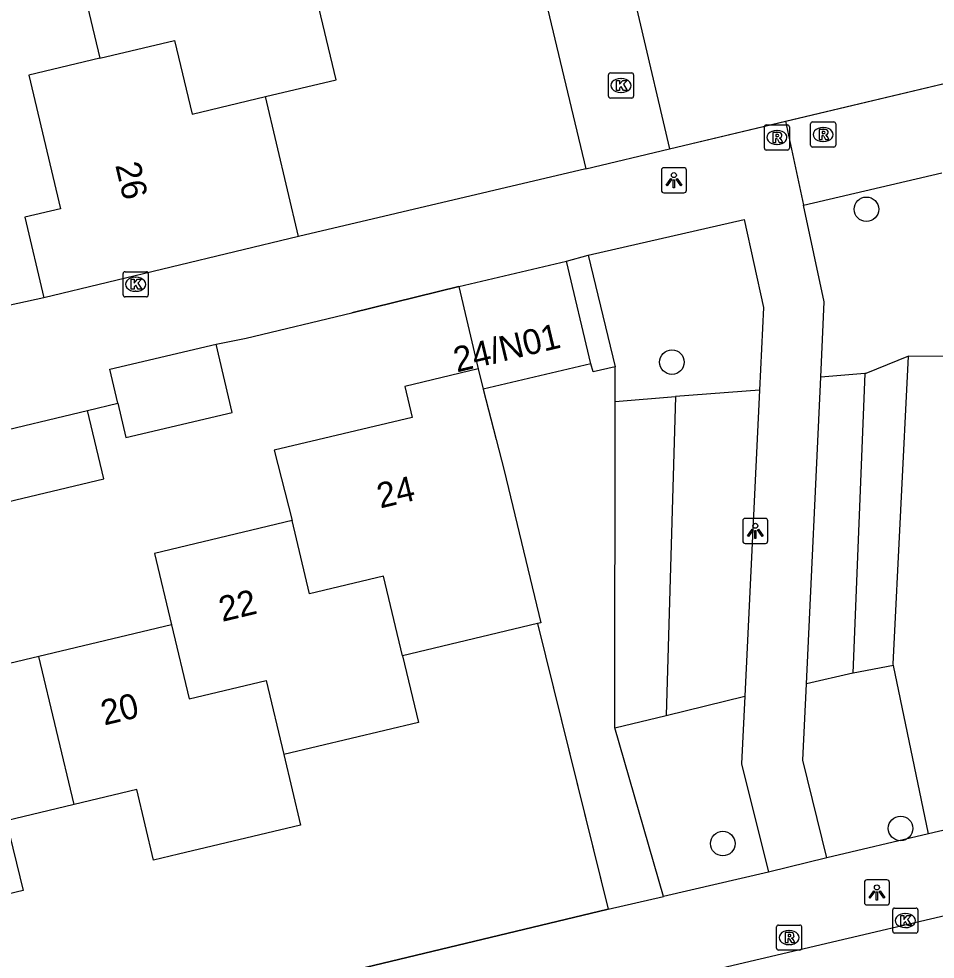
# Model space of a CAD drawing. Extents: x 158038 to 159242, y 380133 to 381214.
# Drawn here: x 158558.46 to 158594.98, y 380541.6 to 380579.09 of the extents above; entities that cross this region are included whole.
import ezdxf

# ---------------------------------------------------------------- set-up
doc = ezdxf.new("R2010")
doc.units = 0
for name, color, linetype in [('IMGEO_Boom', 7, 'Continuous'), ('IMGEO_Groenvoorziening', 7, 'Continuous'), ('IMGEO_Hek', 7, 'Continuous'), ('IMGEO_Kolk', 7, 'Continuous'), ('IMGEO_Lichtpunt', 7, 'Continuous'), ('IMGEO_Muur', 7, 'Continuous'), ('IMGEO_Pand', 7, 'Continuous'), ('IMGEO_Pand_nummerreeks', 7, 'Continuous'), ('IMGEO_Rioolput', 7, 'Continuous'), ('IMGEO_Voetpad_open', 7, 'Continuous')]:
    doc.layers.add(name, color=color, linetype=linetype)

msp = doc.modelspace()

# ---------------------------------------------------------------- linework, layer by layer
at = {"layer": 'IMGEO_Boom'}
for centre in [(158592.242, 380571.494), (158584.49, 380565.4), (158593.601, 380546.811), (158586.518, 380546.207)]:
    msp.add_circle(centre, 0.489, dxfattribs=at)
at = {"layer": 'IMGEO_Groenvoorziening'}
for points in [[(158593.917, 380565.64), (158592.223, 380564.952), (158592.171, 380564.947)], [(158593.322, 380553.3), (158593.308, 380553.366), (158593.917, 380565.64)], [(158593.917, 380565.64), (158596.968, 380565.666)], [(158582.225, 380563.837), (158582.225, 380565.209)], [(158592.171, 380564.947), (158590.42, 380564.795)], [(158592.171, 380564.947), (158591.693, 380553)], [(158587.983, 380564.288), (158584.63, 380564.025)], [(158582.225, 380563.837), (158584.63, 380564.025)], [(158584.63, 380564.025), (158584.259, 380551.319)], [(158582.221, 380550.822), (158582.225, 380563.837)], [(158579.136, 380554.979), (158581.06, 380547.199), (158581.672, 380544.726), (158581.954, 380543.586)], [(158593.322, 380553.3), (158591.715, 380553.005), (158591.693, 380553)], [(158594.72, 380546.596), (158593.322, 380553.3)], [(158591.693, 380553), (158589.848, 380552.582)], [(158584.259, 380551.319), (158587.398, 380552.084)], [(158582.221, 380550.822), (158584.259, 380551.319)], [(158584.154, 380544.098), (158582.221, 380550.822)]]:
    msp.add_lwpolyline(points, dxfattribs=at)
at = {"layer": 'IMGEO_Hek'}
for points in [[(158575.997, 380568.414), (158571.732, 380567.37)], [(158579.136, 380554.979), (158581.954, 380543.586)], [(158581.954, 380543.586), (158565.287, 380539.592)]]:
    msp.add_lwpolyline(points, dxfattribs=at)
at = {"layer": 'IMGEO_Kolk'}
for p, q in [((158581.962, 380576.003), (158581.962, 380576.855)), ((158582.037, 380576.929), (158582.889, 380576.929)), ((158582.45, 380576.709), (158582.475, 380576.709)), ((158582.963, 380576.855), (158582.963, 380576.003)), ((158582.889, 380575.929), (158582.037, 380575.929)), ((158582.473, 380576.149), (158582.448, 380576.149)), ((158562.621, 380568.078), (158562.621, 380568.93)), ((158562.696, 380569.004), (158563.548, 380569.004)), ((158563.109, 380568.784), (158563.134, 380568.784)), ((158563.622, 380568.93), (158563.622, 380568.078)), ((158563.132, 380568.224), (158563.107, 380568.224)), ((158563.548, 380568.004), (158562.696, 380568.004)), ((158593.289, 380542.712), (158593.289, 380543.564)), ((158593.364, 380543.638), (158594.216, 380543.638)), ((158593.777, 380543.418), (158593.802, 380543.418)), ((158594.29, 380543.564), (158594.29, 380542.712)), ((158594.216, 380542.638), (158593.364, 380542.638)), ((158593.8, 380542.858), (158593.775, 380542.858))]:
    msp.add_line(p, q, dxfattribs=at)
for points in [[(158581.962, 380576.003), (158581.962, 380576.855)], [(158582.037, 380576.929), (158582.889, 380576.929)], [(158582.963, 380576.855), (158582.963, 380576.003)], [(158582.283, 380576.629), (158582.406, 380576.629), (158582.406, 380576.478), (158582.536, 380576.629), (158582.7, 380576.629), (158582.554, 380576.478), (158582.707, 380576.229), (158582.555, 380576.229), (158582.47, 380576.393), (158582.406, 380576.326), (158582.406, 380576.229), (158582.283, 380576.229), (158582.283, 380576.629)], [(158582.889, 380575.929), (158582.037, 380575.929)], [(158562.621, 380568.078), (158562.621, 380568.93)], [(158562.696, 380569.004), (158563.548, 380569.004)], [(158563.622, 380568.93), (158563.622, 380568.078)], [(158562.942, 380568.704), (158563.065, 380568.704), (158563.065, 380568.553), (158563.195, 380568.704), (158563.359, 380568.704), (158563.213, 380568.553), (158563.366, 380568.304), (158563.214, 380568.304), (158563.129, 380568.468), (158563.065, 380568.401), (158563.065, 380568.304), (158562.942, 380568.304), (158562.942, 380568.704)], [(158563.548, 380568.004), (158562.696, 380568.004)], [(158593.289, 380542.712), (158593.289, 380543.564)], [(158593.364, 380543.638), (158594.216, 380543.638)], [(158593.61, 380543.338), (158593.733, 380543.338), (158593.733, 380543.187), (158593.863, 380543.338), (158594.027, 380543.338), (158593.881, 380543.187), (158594.034, 380542.938), (158593.882, 380542.938), (158593.797, 380543.102), (158593.733, 380543.035), (158593.733, 380542.938), (158593.61, 380542.938), (158593.61, 380543.338)], [(158594.29, 380543.564), (158594.29, 380542.712)], [(158594.216, 380542.638), (158593.364, 380542.638)]]:
    msp.add_lwpolyline(points, dxfattribs=at)
for centre, start, end in [((158582.039, 380576.853), 91.552, 178.448), ((158582.039, 380576.853), 91.552, 178.448), ((158582.887, 380576.853), 1.552, 88.448), ((158582.887, 380576.853), 1.552, 88.448), ((158582.039, 380576.005), 181.552, 268.448), ((158582.039, 380576.005), 181.552, 268.448), ((158582.887, 380576.005), 271.552, 358.448), ((158582.887, 380576.005), 271.552, 358.448), ((158562.698, 380568.928), 91.552, 178.448), ((158562.698, 380568.928), 91.552, 178.448), ((158563.546, 380568.928), 1.552, 88.448), ((158563.546, 380568.928), 1.552, 88.448), ((158562.698, 380568.08), 181.552, 268.448), ((158562.698, 380568.08), 181.552, 268.448), ((158563.546, 380568.08), 271.552, 358.448), ((158563.546, 380568.08), 271.552, 358.448), ((158593.366, 380543.562), 91.552, 178.448), ((158593.366, 380543.562), 91.552, 178.448), ((158594.214, 380543.562), 1.552, 88.448), ((158594.214, 380543.562), 1.552, 88.448), ((158593.366, 380542.714), 181.552, 268.448), ((158593.366, 380542.714), 181.552, 268.448), ((158594.214, 380542.714), 271.552, 358.448), ((158594.214, 380542.714), 271.552, 358.448)]:
    msp.add_arc(centre, 0.0765, start, end, dxfattribs=at)
for centre, major_axis, ratio, start_param, end_param in [((158582.449, 380576.429), (-0.387, 0.002), 0.722429, 4.712389, 7.853982), ((158582.474, 380576.429), (-0.39, 0.002), 0.717154, 1.570796, 4.712389), ((158563.108, 380568.504), (-0.387, 0.002), 0.722429, 4.712389, 7.853982), ((158563.133, 380568.504), (-0.39, 0.002), 0.717154, 1.570796, 4.712389), ((158593.776, 380543.138), (-0.387, 0.002), 0.722429, 4.712389, 7.853982), ((158593.801, 380543.138), (-0.39, 0.002), 0.717154, 1.570796, 4.712389)]:
    msp.add_ellipse(centre, major_axis=major_axis, ratio=ratio, start_param=start_param, end_param=end_param, dxfattribs=at)
at = {"layer": 'IMGEO_Lichtpunt'}
for p, q in [((158584.069, 380573.057), (158584.069, 380572.25)), ((158584.069, 380573.057), (158584.069, 380572.25)), ((158584.971, 380573.152), (158584.163, 380573.152)), ((158584.971, 380573.152), (158584.163, 380573.152)), ((158585.065, 380572.25), (158585.065, 380573.057)), ((158585.065, 380572.25), (158585.065, 380573.057)), ((158584.163, 380572.156), (158584.971, 380572.156)), ((158584.163, 380572.156), (158584.971, 380572.156)), ((158587.315, 380559.077), (158587.315, 380558.27)), ((158587.315, 380559.077), (158587.315, 380558.27)), ((158588.217, 380559.172), (158587.409, 380559.172)), ((158588.217, 380559.172), (158587.409, 380559.172)), ((158588.311, 380558.27), (158588.311, 380559.077)), ((158588.311, 380558.27), (158588.311, 380559.077)), ((158587.409, 380558.176), (158588.217, 380558.176)), ((158587.409, 380558.176), (158588.217, 380558.176)), ((158592.158, 380544.662), (158592.158, 380543.855)), ((158592.158, 380544.662), (158592.158, 380543.855)), ((158593.06, 380544.757), (158592.252, 380544.757)), ((158593.06, 380544.757), (158592.252, 380544.757)), ((158593.154, 380543.855), (158593.154, 380544.662)), ((158593.154, 380543.855), (158593.154, 380544.662)), ((158592.252, 380543.761), (158593.06, 380543.761)), ((158592.252, 380543.761), (158593.06, 380543.761))]:
    msp.add_line(p, q, dxfattribs=at)
for points in [[(158584.443, 380572.721), (158584.482, 380572.693), (158584.294, 380572.431), (158584.256, 380572.458), (158584.443, 380572.721)], [(158584.545, 380572.673), (158584.592, 380572.673), (158584.592, 380572.351), (158584.545, 380572.351), (158584.545, 380572.673)], [(158584.655, 380572.693), (158584.693, 380572.72), (158584.88, 380572.458), (158584.841, 380572.43), (158584.655, 380572.693)], [(158587.689, 380558.741), (158587.728, 380558.713), (158587.54, 380558.451), (158587.502, 380558.478), (158587.689, 380558.741)], [(158587.791, 380558.693), (158587.838, 380558.693), (158587.838, 380558.371), (158587.791, 380558.371), (158587.791, 380558.693)], [(158587.901, 380558.713), (158587.939, 380558.74), (158588.126, 380558.478), (158588.087, 380558.45), (158587.901, 380558.713)], [(158592.532, 380544.326), (158592.571, 380544.298), (158592.383, 380544.036), (158592.345, 380544.063), (158592.532, 380544.326)], [(158592.634, 380544.278), (158592.681, 380544.278), (158592.681, 380543.956), (158592.634, 380543.956), (158592.634, 380544.278)], [(158592.744, 380544.298), (158592.782, 380544.325), (158592.969, 380544.063), (158592.93, 380544.035), (158592.744, 380544.298)]]:
    msp.add_lwpolyline(points, dxfattribs=at)
for centre in [(158584.568, 380572.855), (158587.814, 380558.875), (158592.657, 380544.46)]:
    msp.add_circle(centre, 0.0994, dxfattribs=at)
for centre, start, end in [((158584.163, 380573.057), 90, 180), ((158584.163, 380573.057), 90, 180), ((158584.971, 380573.057), 0, 90), ((158584.971, 380573.057), 0, 90), ((158584.163, 380572.25), 180, 270), ((158584.163, 380572.25), 180, 270), ((158584.971, 380572.25), 270, 0), ((158584.971, 380572.25), 270, 360), ((158587.409, 380559.077), 90, 180), ((158587.409, 380559.077), 90, 180), ((158588.217, 380559.077), 0, 90), ((158588.217, 380559.077), 0, 90), ((158587.409, 380558.27), 180, 270), ((158587.409, 380558.27), 180, 270), ((158588.217, 380558.27), 270, 0), ((158588.217, 380558.27), 270, 360), ((158592.252, 380544.662), 90, 180), ((158592.252, 380544.662), 90, 180), ((158593.06, 380544.662), 0, 90), ((158593.06, 380544.662), 0, 90), ((158592.252, 380543.855), 180, 270), ((158592.252, 380543.855), 180, 270), ((158593.06, 380543.855), 270, 0), ((158593.06, 380543.855), 270, 360)]:
    msp.add_arc(centre, 0.0946, start, end, dxfattribs=at)
at = {"layer": 'IMGEO_Muur'}
for points in [[(158581.834, 380584.867), (158583.188, 380579.066)], [(158578.449, 380584.071), (158579.83, 380578.272)], [(158583.188, 380579.066), (158584.392, 380573.91), (158600.141, 380577.647)], [(158579.83, 380578.272), (158581.059, 380573.111), (158569.614, 380570.407)], [(158559.465, 380567.962), (158556.22, 380567.266), (158555.176, 380571.755)]]:
    msp.add_lwpolyline(points, dxfattribs=at)
at = {"layer": 'IMGEO_Pand'}
for points in [[(158563.212, 380583.588), (158560.409, 380582.922), (158561.693, 380577.517)], [(158568.294, 380575.986), (158571.104, 380576.654), (158569.823, 380582.044)], [(158561.693, 380577.517), (158564.671, 380578.225), (158565.368, 380575.291), (158568.294, 380575.986)], [(158561.693, 380577.517), (158558.862, 380576.844), (158560.128, 380571.516), (158558.704, 380571.177), (158559.465, 380567.962)], [(158569.614, 380570.407), (158568.294, 380575.986)], [(158569.614, 380570.407), (158559.465, 380567.962)], [(158575.997, 380568.414), (158580.283, 380569.431)], [(158581.253, 380565.337), (158580.283, 380569.431)], [(158575.997, 380568.414), (158576.775, 380565.13)], [(158562.411, 380563.764), (158562.091, 380565.12), (158566.324, 380566.12)], [(158562.411, 380563.764), (158562.735, 380562.395), (158566.968, 380563.395), (158566.324, 380566.12)], [(158576.775, 380565.13), (158573.841, 380564.431), (158574.136, 380563.196), (158568.639, 380561.887), (158569.353, 380559.081)], [(158576.775, 380565.13), (158576.967, 380564.321)], [(158581.253, 380565.337), (158576.967, 380564.321)], [(158576.967, 380564.321), (158577.482, 380562.322), (158577.8, 380561.087), (158579.262, 380555.01), (158579.136, 380554.979)], [(158557.082, 380562.493), (158561.202, 380563.476)], [(158557.732, 380559.77), (158561.852, 380560.752), (158561.202, 380563.476)], [(158569.353, 380559.081), (158563.873, 380557.771), (158564.553, 380554.927)], [(158573.758, 380553.686), (158572.997, 380556.868), (158570.05, 380556.164), (158569.353, 380559.081)], [(158564.553, 380554.927), (158559.261, 380553.662)], [(158564.553, 380554.927), (158565.259, 380551.974), (158568.315, 380552.705), (158569.021, 380549.752)], [(158579.136, 380554.979), (158573.758, 380553.686)], [(158559.261, 380553.662), (158553.968, 380552.397)], [(158560.67, 380547.765), (158559.261, 380553.662)], [(158573.758, 380553.686), (158574.392, 380551.036), (158569.021, 380549.752)], [(158569.021, 380549.752), (158569.692, 380546.945), (158564.829, 380545.783), (158563.838, 380545.546), (158563.165, 380548.362), (158560.67, 380547.765)], [(158560.67, 380547.765), (158557.966, 380547.119), (158558.632, 380544.332), (158552.863, 380542.953), (158552.185, 380545.788)]]:
    msp.add_lwpolyline(points, dxfattribs=at)
at = {"layer": 'IMGEO_Rioolput'}
for p, q in [((158588.173, 380573.929), (158588.173, 380574.781)), ((158588.248, 380574.855), (158589.1, 380574.855)), ((158589.174, 380574.781), (158589.174, 380573.929)), ((158590.018, 380574.048), (158590.018, 380574.9)), ((158590.093, 380574.974), (158590.945, 380574.974)), ((158591.019, 380574.9), (158591.019, 380574.048)), ((158588.661, 380574.635), (158588.686, 380574.635)), ((158590.506, 380574.754), (158590.531, 380574.754)), ((158588.684, 380574.075), (158588.659, 380574.075)), ((158590.529, 380574.194), (158590.504, 380574.194)), ((158589.1, 380573.855), (158588.248, 380573.855)), ((158590.945, 380573.974), (158590.093, 380573.974)), ((158588.734, 380542.959), (158589.586, 380542.959)), ((158588.659, 380542.033), (158588.659, 380542.885)), ((158589.147, 380542.739), (158589.172, 380542.739)), ((158589.66, 380542.885), (158589.66, 380542.033)), ((158589.17, 380542.179), (158589.145, 380542.179)), ((158589.586, 380541.959), (158588.734, 380541.959))]:
    msp.add_line(p, q, dxfattribs=at)
for points in [[(158588.173, 380573.929), (158588.173, 380574.781)], [(158588.248, 380574.855), (158589.1, 380574.855)], [(158589.174, 380574.781), (158589.174, 380573.929)], [(158590.018, 380574.048), (158590.018, 380574.9)], [(158590.093, 380574.974), (158590.945, 380574.974)], [(158591.019, 380574.9), (158591.019, 380574.048)], [(158588.762, 380574.553), (158588.51, 380574.555), (158588.51, 380574.155)], [(158588.688, 380574.474), (158588.634, 380574.474), (158588.634, 380574.393)], [(158588.634, 380574.393), (158588.686, 380574.393)], [(158590.607, 380574.672), (158590.355, 380574.674), (158590.355, 380574.274)], [(158590.355, 380574.274), (158590.479, 380574.274), (158590.479, 380574.436), (158590.49, 380574.436)], [(158590.533, 380574.593), (158590.479, 380574.593), (158590.479, 380574.512)], [(158590.479, 380574.512), (158590.531, 380574.512)], [(158590.537, 380574.407), (158590.608, 380574.274), (158590.748, 380574.274), (158590.683, 380574.4)], [(158588.51, 380574.155), (158588.634, 380574.155), (158588.634, 380574.317), (158588.645, 380574.317)], [(158588.692, 380574.288), (158588.763, 380574.155), (158588.903, 380574.155), (158588.838, 380574.281)], [(158589.1, 380573.855), (158588.248, 380573.855)], [(158590.945, 380573.974), (158590.093, 380573.974)], [(158588.734, 380542.959), (158589.586, 380542.959)], [(158588.659, 380542.033), (158588.659, 380542.885)], [(158589.248, 380542.657), (158588.996, 380542.659), (158588.996, 380542.259)], [(158589.174, 380542.578), (158589.12, 380542.578), (158589.12, 380542.497)], [(158589.66, 380542.885), (158589.66, 380542.033)], [(158588.996, 380542.259), (158589.12, 380542.259), (158589.12, 380542.421), (158589.131, 380542.421)], [(158589.12, 380542.497), (158589.172, 380542.497)], [(158589.178, 380542.392), (158589.249, 380542.259), (158589.389, 380542.259), (158589.324, 380542.385)], [(158589.586, 380541.959), (158588.734, 380541.959)]]:
    msp.add_lwpolyline(points, dxfattribs=at)
for centre, radius, start, end in [((158588.25, 380574.779), 0.0765, 91.552, 178.448), ((158588.25, 380574.779), 0.0765, 91.552, 178.448), ((158589.098, 380574.779), 0.0765, 1.552, 88.448), ((158589.098, 380574.779), 0.0765, 1.552, 88.448), ((158590.095, 380574.898), 0.0765, 91.552, 178.448), ((158590.095, 380574.898), 0.0765, 91.552, 178.448), ((158590.943, 380574.898), 0.0765, 1.552, 88.448), ((158590.943, 380574.898), 0.0765, 1.552, 88.448), ((158588.67, 380574.582), 0.19, 274.7715, 282.9687), ((158588.694, 380574.378), 0.0964, 77.0061, 93.1865), ((158588.708, 380574.435), 0.0378, 276.6634, 79.6772), ((158588.761, 380574.443), 0.109, 350.3612, 89.416), ((158588.759, 380574.443), 0.112, 277.5842, 350.9817), ((158590.489, 380574.383), 0.0533, 26.0293, 88.6989), ((158590.515, 380574.701), 0.19, 274.7715, 282.9687), ((158590.539, 380574.497), 0.0964, 77.0061, 93.1865), ((158590.553, 380574.554), 0.0378, 276.6634, 79.6772), ((158590.606, 380574.562), 0.109, 350.3612, 89.416), ((158590.604, 380574.562), 0.112, 277.5842, 350.9817), ((158590.588, 380574.347), 0.108, 29.5134, 73.7905), ((158588.644, 380574.264), 0.0533, 26.0293, 88.6989), ((158588.743, 380574.228), 0.108, 29.5134, 73.7905), ((158590.095, 380574.05), 0.0765, 181.552, 268.448), ((158590.095, 380574.05), 0.0765, 181.552, 268.448), ((158590.943, 380574.05), 0.0765, 271.552, 358.448), ((158590.943, 380574.05), 0.0765, 271.552, 358.448), ((158588.25, 380573.931), 0.0765, 181.552, 268.448), ((158588.25, 380573.931), 0.0765, 181.552, 268.448), ((158589.098, 380573.931), 0.0765, 271.552, 358.448), ((158589.098, 380573.931), 0.0765, 271.552, 358.448), ((158588.736, 380542.883), 0.0765, 91.552, 178.448), ((158588.736, 380542.883), 0.0765, 91.552, 178.448), ((158589.584, 380542.883), 0.0765, 1.552, 88.448), ((158589.584, 380542.883), 0.0765, 1.552, 88.448), ((158589.18, 380542.482), 0.0964, 77.0061, 93.1865), ((158589.194, 380542.539), 0.0378, 276.6634, 79.6772), ((158589.247, 380542.547), 0.109, 350.3612, 89.416), ((158589.245, 380542.547), 0.112, 277.5842, 350.9817), ((158589.13, 380542.368), 0.0533, 26.0293, 88.6989), ((158589.156, 380542.686), 0.19, 274.7715, 282.9687), ((158589.229, 380542.332), 0.108, 29.5134, 73.7905), ((158588.736, 380542.035), 0.0765, 181.552, 268.448), ((158588.736, 380542.035), 0.0765, 181.552, 268.448), ((158589.584, 380542.035), 0.0765, 271.552, 358.448), ((158589.584, 380542.035), 0.0765, 271.552, 358.448)]:
    msp.add_arc(centre, radius, start, end, dxfattribs=at)
for centre, major_axis, ratio, start_param, end_param in [((158588.66, 380574.355), (-0.387, 0.002), 0.722429, 4.712389, 7.853982), ((158588.685, 380574.355), (-0.39, 0.002), 0.717154, 1.570796, 4.712389), ((158590.505, 380574.474), (-0.387, 0.002), 0.722429, 4.712389, 7.853982), ((158590.53, 380574.474), (-0.39, 0.002), 0.717154, 1.570796, 4.712389), ((158589.146, 380542.459), (-0.387, 0.002), 0.722429, 4.712389, 7.853982), ((158589.171, 380542.459), (-0.39, 0.002), 0.717154, 1.570796, 4.712389)]:
    msp.add_ellipse(centre, major_axis=major_axis, ratio=ratio, start_param=start_param, end_param=end_param, dxfattribs=at)
at = {"layer": 'IMGEO_Voetpad_open'}
for points in [[(158575.836, 380595.048), (158578.449, 380584.071), (158579.83, 380578.272), (158581.059, 380573.111)], [(158586.308, 380586.126), (158581.801, 380585.008), (158581.834, 380584.867), (158583.188, 380579.066), (158584.392, 380573.91)], [(158589.01, 380575.006), (158600.141, 380577.647)], [(158584.392, 380573.91), (158589.01, 380575.006)], [(158589.01, 380575.006), (158589.733, 380571.652)], [(158581.059, 380573.111), (158584.392, 380573.91)], [(158581.059, 380573.111), (158569.614, 380570.407)], [(158589.733, 380571.652), (158595.241, 380572.953)], [(158590.42, 380564.795), (158590.561, 380567.811), (158589.733, 380571.652)], [(158581.153, 380569.659), (158587.371, 380571.085), (158588.141, 380567.575), (158587.983, 380564.288)], [(158580.283, 380569.431), (158581.153, 380569.659)], [(158581.153, 380569.659), (158582.225, 380565.209)], [(158566.324, 380566.12), (158567.524, 380566.352), (158571.732, 380567.37), (158575.997, 380568.414)], [(158559.465, 380567.962), (158556.22, 380567.266)], [(158582.225, 380565.209), (158581.354, 380565.011), (158581.253, 380565.337)], [(158589.848, 380552.582), (158590.42, 380564.795)], [(158587.983, 380564.288), (158587.398, 380552.084)], [(158561.202, 380563.476), (158562.411, 380563.764)], [(158590.668, 380545.645), (158589.705, 380549.529), (158589.848, 380552.582)], [(158587.398, 380552.084), (158587.269, 380549.39), (158588.332, 380545.071)], [(158601.138, 380548.103), (158594.72, 380546.596)], [(158574.87, 380534.558), (158573.976, 380538.315), (158612.332, 380547.323), (158613.195, 380543.627)], [(158594.72, 380546.596), (158590.668, 380545.645)], [(158590.668, 380545.645), (158588.332, 380545.071)], [(158588.332, 380545.071), (158584.154, 380544.098)], [(158581.954, 380543.586), (158584.154, 380544.098)], [(158565.287, 380539.592), (158581.954, 380543.586)]]:
    msp.add_lwpolyline(points, dxfattribs=at)

# ---------------------------------------------------------------- texts
at = {"layer": 'IMGEO_Pand_nummerreeks'}
for s, rotation, p in [('26', 283.3663, (158562.304, 380573.256)), ('24/N01', 13.4382, (158575.921, 380564.989)), ('24', 13.4458, (158572.87, 380559.564)), ('22', 13.4443, (158566.569, 380555.043)), ('20', 13.4437, (158561.869, 380550.913))]:
    msp.add_text(s, height=1, rotation=rotation, dxfattribs=at).set_placement(p)

doc.saveas('drawing.dxf')
